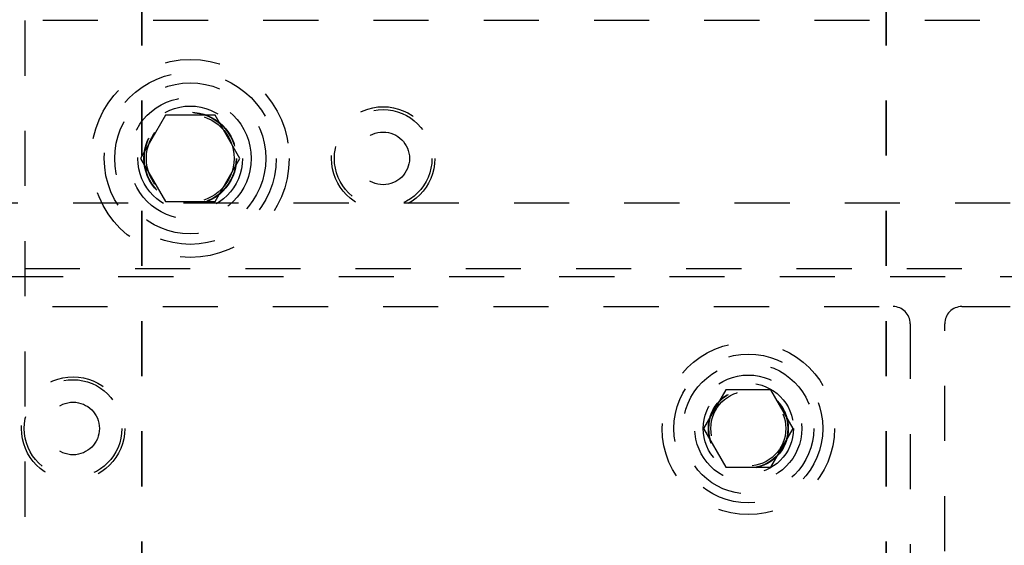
# Model space of a CAD drawing. Header units: inches. Extents: x 1880 to 2363, y -453 to -54.
# Tile 533 of 656: x 1905.981 to 1907.767, y -120.286 to -119.333. Entities that reach past the tile are written whole.
import ezdxf

# ---------------------------------------------------------------- set-up
doc = ezdxf.new("R2010")
doc.units = ezdxf.units.IN
doc.header["$LTSCALE"] = 0.5
doc.header["$MEASUREMENT"] = 0
doc.linetypes.add('HIDDEN', pattern=[0.225, 0.15, -0.075])
doc.linetypes.add('PHANTOM', pattern=[0.25, 0.125, -0.025, 0.025, -0.025, 0.025, -0.025])
doc.layers.add('SID-M-H', color=4, linetype='HIDDEN')

msp = doc.modelspace()

# ---------------------------------------------------------------- linework, layer by layer
at = {"color": 7, "linetype": 'PHANTOM', "lineweight": 35}
for p, q in [((1906.20267, -112.27932), (1906.20267, -129.63932)), ((1907.55267, -112.27932), (1907.55267, -129.63932))]:
    msp.add_line(p, q, dxfattribs=at)
at = {"layer": 'SID-M-H'}
for p, q in [((1908.32272, -119.33432), (1905.99017, -119.33432)), ((1905.99017, -119.33432), (1905.99017, -122.58432)), ((1906.24506, -119.50619), (1906.19996, -119.58432)), ((1906.33527, -119.50619), (1906.24506, -119.50619)), ((1906.38038, -119.58432), (1906.33527, -119.50619)), ((1906.19996, -119.58432), (1906.24506, -119.66244)), ((1906.33527, -119.66244), (1906.38038, -119.58432)), ((1907.77767, -119.66557), (1905.42089, -119.66557)), ((1906.24506, -119.66244), (1906.33527, -119.66244)), ((1905.99017, -119.78422), (1909.17767, -119.78422)), ((1909.05967, -119.79922), (1905.54567, -119.79922)), ((1903.64017, -119.85307), (1907.56517, -119.85307)), ((1907.69017, -119.85307), (1907.77767, -119.85307)), ((1907.59642, -119.88432), (1907.59642, -120.64682)), ((1907.65892, -120.89682), (1907.65892, -119.88432)), ((1907.26207, -120.0039), (1907.22148, -120.07422)), ((1907.34326, -120.0039), (1907.26207, -120.0039)), ((1907.38386, -120.07422), (1907.34326, -120.0039)), ((1907.22148, -120.07422), (1907.26207, -120.14453)), ((1907.34326, -120.14453), (1907.38386, -120.07422)), ((1907.26207, -120.14453), (1907.34326, -120.14453))]:
    msp.add_line(p, q, dxfattribs=at)
for centre, radius in [((1906.29017, -119.58432), 0.1795), ((1906.29017, -119.58432), 0.156), ((1906.29017, -119.58432), 0.137), ((1906.29017, -119.58432), 0.1105), ((1906.29017, -119.58432), 0.095), ((1906.64017, -119.58432), 0.09375), ((1906.64017, -119.58432), 0.0885), ((1906.29017, -119.58432), 0.08397), ((1906.29017, -119.58432), 0.0837), ((1906.29017, -119.58432), 0.08318), ((1906.29017, -119.58432), 0.0795), ((1906.64017, -119.58432), 0.04775), ((1907.30267, -120.07422), 0.15625), ((1907.30267, -120.07422), 0.135), ((1907.30267, -120.07422), 0.1186), ((1906.07767, -120.07422), 0.09375), ((1907.30267, -120.07422), 0.097), ((1906.07767, -120.07422), 0.0885), ((1907.30267, -120.07422), 0.082), ((1907.30267, -120.07422), 0.07247), ((1907.30267, -120.07422), 0.0722), ((1907.30267, -120.07422), 0.07168), ((1907.30267, -120.07422), 0.068), ((1906.07767, -120.07422), 0.04775)]:
    msp.add_circle(centre, radius, dxfattribs=at)
for centre, start, end in [((1907.56517, -119.88432), 0, 90), ((1907.69017, -119.88432), 90, 180)]:
    msp.add_arc(centre, 0.03125, start, end, dxfattribs=at)

doc.saveas('drawing.dxf')
